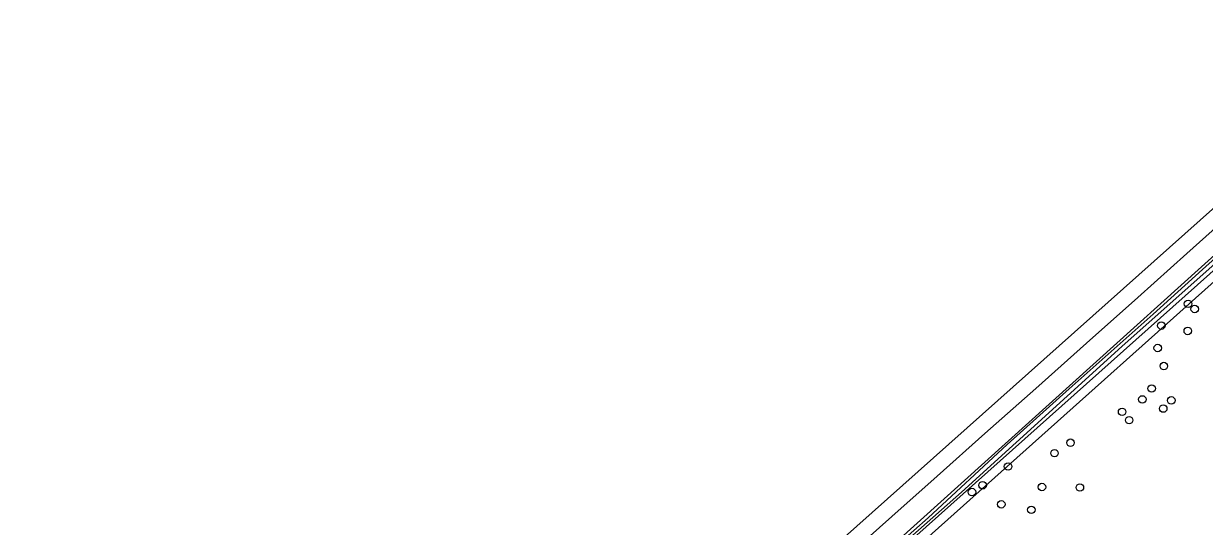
# Model space of a CAD drawing. Extents: x 158352 to 159489, y 383828 to 384603.
# Drawn here: x 158602.1 to 158756.3, y 384529.9 to 384595.5 of the extents above; entities that cross this region are included whole.
import ezdxf

# ---------------------------------------------------------------- set-up
doc = ezdxf.new("R2010")
doc.units = 0
for name, color, linetype in [('IMGEO_Boom', 7, 'Continuous'), ('IMGEO_Groenvoorziening', 7, 'Continuous'), ('IMGEO_Oever', 7, 'Continuous'), ('IMGEO_Rijbaan_lokaal_gesloten', 7, 'Continuous'), ('IMGEO_Waterloop', 7, 'Continuous')]:
    doc.layers.add(name, color=color, linetype=linetype)

msp = doc.modelspace()

# ---------------------------------------------------------------- linework, layer by layer
at = {"layer": 'IMGEO_Boom'}
for centre in [(158754.15, 384558.91), (158755.02, 384558.23), (158750.66, 384556.06), (158754.11, 384555.37), (158750.19, 384553.14), (158750.99, 384550.79), (158749.4, 384547.86), (158748.18, 384546.43), (158751.96, 384546.31), (158745.54, 384544.81), (158750.91, 384545.24), (158746.46, 384543.72), (158738.8, 384540.78), (158736.72, 384539.42), (158730.65, 384537.68), (158725.94, 384534.34), (158727.33, 384535.23), (158735.08, 384535), (158740.03, 384534.94), (158729.77, 384532.74), (158733.69, 384532.02)]:
    msp.add_circle(centre, 0.489, dxfattribs=at)
at = {"layer": 'IMGEO_Groenvoorziening'}
for points in [[(158586.74, 384409.22), (158589.78, 384404.62), (158591.39, 384406.02), (158588.15, 384410.76), (158594.2, 384415.93), (158616.88, 384436.33), (158620.74, 384439.53), (158644.66, 384460.92), (158654.05, 384469.31), (158698.25, 384508.83), (158791.92, 384592.55), (158793.56, 384594.02), (158795.47, 384594.85)], [(158710.41, 384522.72), (158787.73, 384592.4), (158788.79, 384591.19), (158686.56, 384500), (158643.58, 384461.65), (158591.5, 384416.72), (158591.46, 384416.69)], [(158791.92, 384592.55), (158698.25, 384508.83), (158654.05, 384469.31), (158644.66, 384460.92), (158620.74, 384439.53), (158623.05, 384436.62), (158652.7, 384398.82)], [(158760.99, 384571.76), (158753.99, 384565.47), (158747.58, 384559.75), (158740.9, 384553.78), (158734.27, 384547.84), (158727.63, 384541.97), (158721.39, 384536.41), (158715.49, 384531.14), (158709.05, 384525.41), (158702.49, 384519.6), (158695.18, 384513.09), (158688.38, 384507.08), (158682.01, 384501.41), (158675.12, 384495.41), (158668.45, 384489.46), (158661.53, 384483.4), (158654.45, 384477.12), (158647.38, 384470.86), (158641.49, 384465.67), (158629.1, 384454.81), (158614.28, 384441.63), (158593.21, 384422.91)]]:
    msp.add_lwpolyline(points, dxfattribs=at)
at = {"layer": 'IMGEO_Oever'}
for points in [[(158788.79, 384591.19), (158787.73, 384592.4), (158710.41, 384522.72), (158684.59, 384500), (158646.38, 384466.38), (158603.28, 384429.41), (158594.55, 384421.5), (158594.71, 384421.34), (158594.27, 384420.99), (158594.14, 384421.13), (158590.55, 384417.88)], [(158591.46, 384416.69), (158591.5, 384416.72), (158643.58, 384461.65), (158686.56, 384500), (158788.79, 384591.19)]]:
    msp.add_lwpolyline(points, dxfattribs=at)
msp.add_lwpolyline([(158668.68, 384485.49), (158685.63, 384500.51), (158695.8, 384509.54), (158704.27, 384516.87), (158707.11, 384519.42), (158720.22, 384530.99), (158730.54, 384540.54), (158738.65, 384547.8), (158749.61, 384557.57), (158756.02, 384563.39), (158774.66, 384580.08), (158787.59, 384591.48), (158787.95, 384591.07), (158745.51, 384553.35), (158724.58, 384534.32), (158697.65, 384510.54), (158655.57, 384473.09), (158631.58, 384452.03), (158592.52, 384418.27), (158592.2, 384418.63), (158606.46, 384431.46), (158631.8, 384453.28), (158649.74, 384468.76)], close=True, dxfattribs=at)
at = {"layer": 'IMGEO_Rijbaan_lokaal_gesloten'}
for points in [[(158784.52, 384595.48), (158663.7, 384487.82), (158587.31, 384421.19)], [(158593.21, 384422.91), (158614.28, 384441.63), (158629.1, 384454.81), (158641.49, 384465.67), (158647.38, 384470.86), (158654.45, 384477.12), (158661.53, 384483.4), (158668.45, 384489.46), (158675.12, 384495.41), (158682.01, 384501.41), (158688.38, 384507.08), (158695.18, 384513.09), (158702.49, 384519.6), (158709.05, 384525.41), (158715.49, 384531.14), (158721.39, 384536.41), (158727.63, 384541.97), (158734.27, 384547.84), (158740.9, 384553.78), (158747.58, 384559.75), (158753.99, 384565.47), (158760.99, 384571.76)]]:
    msp.add_lwpolyline(points, dxfattribs=at)
at = {"layer": 'IMGEO_Waterloop'}
msp.add_lwpolyline([(158592.2, 384418.63), (158592.52, 384418.27), (158631.58, 384452.03), (158655.57, 384473.09), (158697.65, 384510.54), (158724.58, 384534.32), (158745.51, 384553.35), (158787.95, 384591.07), (158787.59, 384591.48), (158774.66, 384580.08), (158756.02, 384563.39), (158749.61, 384557.57), (158738.65, 384547.8), (158730.54, 384540.54), (158720.22, 384530.99), (158707.11, 384519.42), (158704.27, 384516.87), (158695.8, 384509.54), (158685.63, 384500.51), (158668.68, 384485.49), (158649.74, 384468.76), (158631.8, 384453.28), (158606.46, 384431.46)], close=True, dxfattribs=at)

doc.saveas('drawing.dxf')
